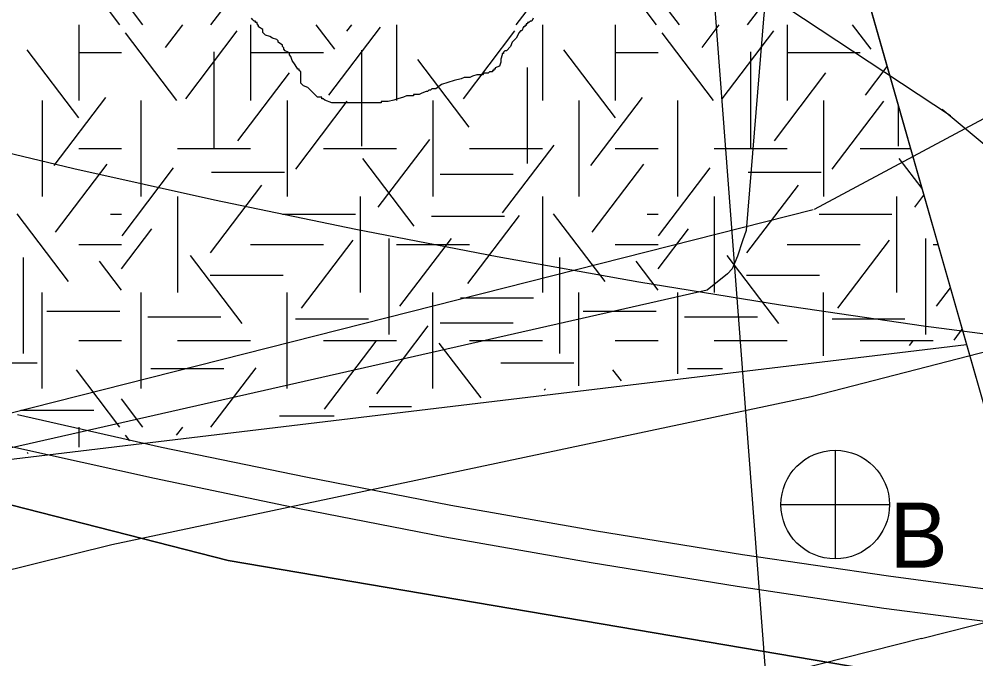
# Model space of a CAD drawing. Extents: x 419101 to 420177, y 4451541 to 4452254.
# Drawn here: x 419946.9 to 419964.51, y 4451847.3 to 4451859.08 of the extents above; entities that cross this region are included whole.
import ezdxf

# ---------------------------------------------------------------- set-up
doc = ezdxf.new("R2010")
doc.units = 0
for name, color, linetype in [('1_PLAN_ONAMA_SINIRI', 7, 'Continuous'), ('3_HALİHAZIR', 7, 'Continuous'), ('Level 10', 7, 'Continuous'), ('Level 3', 7, 'Continuous'), ('Level 41', 7, 'Continuous'), ('Level 53', 7, 'Continuous'), ('Level 60', 7, 'Continuous'), ('Level 62', 7, 'Continuous')]:
    doc.layers.add(name, color=color, linetype=linetype)

msp = doc.modelspace()

# ---------------------------------------------------------------- linework, layer by layer
at = {"layer": '1_PLAN_ONAMA_SINIRI'}
for p, q in [((419964.047, 4451857.295), (419954.451, 4451863.64)), ((419963.89, 4451857.411), (419964.047, 4451857.295))]:
    msp.add_line(p, q, dxfattribs=at)
msp.add_lwpolyline([(419980.661, 4451841.805), (419972.73, 4451850.048), (419963.89, 4451857.411)], dxfattribs=at)
at = {"layer": '3_HALİHAZIR'}
for p, q in [((419961.922, 4451851.138), (419961.922, 4451849.138)), ((419960.922, 4451850.138), (419962.922, 4451850.138))]:
    msp.add_line(p, q, dxfattribs=at)
for points in [[(419959.809, 4451895.21), (419961.159, 4451887.585), (419961.894, 4451883.983), (419962.577, 4451880.229), (419963.445, 4451875.015), (419963.868, 4451872.767), (419963.938, 4451872.098), (419963.991, 4451871.478), (419963.747, 4451870.355), (419961.541, 4451863.749), (419960.928, 4451861.331), (419960.61, 4451859.157), (419960.282, 4451855.185), (419960.217, 4451854.996), (419960.125, 4451854.71), (419960.022, 4451854.48), (419959.939, 4451854.39), (419959.565, 4451854.088), (419945.831, 4451850.974), (419937.395, 4451848.633)], [(419968.061, 4451874.899), (419969.233, 4451872.883), (419974.504, 4451864.457), (419977.952, 4451859.329), (419980.155, 4451857.327), (419980.289, 4451857.156), (419980.302, 4451857.02), (419980.242, 4451856.933), (419980.082, 4451856.832), (419968.425, 4451853.912), (419961.481, 4451852.12), (419948.602, 4451849.399), (419942.876, 4451847.977), (419938.929, 4451846.961)]]:
    msp.add_lwpolyline(points, dxfattribs=at)
msp.add_circle((419961.922, 4451850.138), 1, dxfattribs=at)
at = {"layer": 'Level 10'}
msp.add_lwpolyline([(419958.201, 4451879.006), (419966.53, 4451769.671), (419931.06, 4451766.859), (419938.096, 4451697.79), (419879.097, 4451703.767), (419870.357, 4451698.446), (419851.433, 4451826.814), (419850.731, 4451885.176)], dxfattribs=at)
at = {"layer": 'Level 3'}
for points in [[(419952.678, 4451857.534), (419952.652, 4451857.534), (419952.522, 4451857.586), (419952.496, 4451857.612), (419952.47, 4451857.612), (419952.47, 4451857.638), (419952.392, 4451857.638), (419952.34, 4451857.69), (419952.263, 4451857.768), (419952.211, 4451857.82), (419952.133, 4451857.846), (419952.107, 4451857.872), (419952.081, 4451857.898), (419952.081, 4451857.924), (419952.081, 4451858.002), (419952.081, 4451858.08), (419952.081, 4451858.105), (419952.055, 4451858.131), (419952.055, 4451858.157), (419952.029, 4451858.157), (419951.977, 4451858.235), (419951.925, 4451858.313), (419951.899, 4451858.391), (419951.873, 4451858.417), (419951.873, 4451858.443), (419951.847, 4451858.469), (419951.796, 4451858.495), (419951.77, 4451858.521), (419951.77, 4451858.547), (419951.744, 4451858.573), (419951.744, 4451858.599), (419951.666, 4451858.651), (419951.666, 4451858.677), (419951.64, 4451858.703), (419951.562, 4451858.729), (419951.51, 4451858.755), (419951.432, 4451858.781), (419951.406, 4451858.807), (419951.381, 4451858.833), (419951.381, 4451858.859), (419951.381, 4451858.885), (419951.303, 4451858.936), (419951.303, 4451858.962), (419951.277, 4451858.988), (419951.277, 4451859.014), (419951.251, 4451859.014), (419951.251, 4451859.04), (419951.225, 4451859.04), (419951.199, 4451859.066), (419951.173, 4451859.092)], [(419956.361, 4451859.092), (419956.335, 4451859.04), (419956.309, 4451859.04), (419956.283, 4451859.014), (419956.257, 4451859.014), (419956.257, 4451858.988), (419956.231, 4451858.988), (419956.231, 4451858.962), (419956.206, 4451858.962), (419956.206, 4451858.936), (419956.18, 4451858.936), (419956.154, 4451858.859), (419956.128, 4451858.859), (419956.102, 4451858.833), (419956.05, 4451858.729), (419955.972, 4451858.651), (419955.946, 4451858.573), (419955.868, 4451858.495), (419955.842, 4451858.495), (419955.816, 4451858.469), (419955.816, 4451858.443), (419955.79, 4451858.443), (419955.79, 4451858.417), (419955.765, 4451858.339), (419955.765, 4451858.287), (419955.739, 4451858.209), (419955.661, 4451858.183), (419955.661, 4451858.157), (419955.635, 4451858.157), (419955.635, 4451858.131), (419955.609, 4451858.131), (419955.609, 4451858.105), (419955.583, 4451858.105), (419955.557, 4451858.105), (419955.531, 4451858.08), (419955.505, 4451858.08), (419955.479, 4451858.08), (419955.453, 4451858.08), (419955.427, 4451858.054), (419955.401, 4451858.054), (419955.375, 4451858.054), (419955.349, 4451858.054), (419955.324, 4451858.054), (419955.246, 4451858.028), (419955.194, 4451858.002), (419955.116, 4451858.002), (419955.09, 4451858.002), (419955.038, 4451857.976), (419954.909, 4451857.95), (419954.675, 4451857.872), (419954.571, 4451857.794), (419954.493, 4451857.794), (419954.468, 4451857.768), (419954.442, 4451857.768), (419954.416, 4451857.742), (419954.39, 4451857.742), (419954.312, 4451857.716), (419954.26, 4451857.69), (419954.234, 4451857.69), (419954.208, 4451857.69), (419954.182, 4451857.69), (419954.156, 4451857.69), (419954.156, 4451857.664), (419954.13, 4451857.664), (419954.104, 4451857.664), (419954.027, 4451857.664), (419953.975, 4451857.638), (419953.871, 4451857.612), (419953.793, 4451857.586), (419953.689, 4451857.56), (419953.637, 4451857.56), (419953.611, 4451857.56), (419953.586, 4451857.56), (419953.56, 4451857.56), (419953.56, 4451857.534), (419953.534, 4451857.534), (419953.508, 4451857.534), (419953.482, 4451857.534), (419953.456, 4451857.534), (419953.43, 4451857.534), (419953.404, 4451857.534), (419953.378, 4451857.534), (419953.352, 4451857.534), (419953.326, 4451857.534), (419953.248, 4451857.534), (419953.196, 4451857.534), (419953.119, 4451857.534), (419953.067, 4451857.534), (419953.041, 4451857.534), (419953.015, 4451857.534), (419952.963, 4451857.534), (419952.885, 4451857.534), (419952.859, 4451857.534), (419952.807, 4451857.534), (419952.781, 4451857.534), (419952.729, 4451857.534), (419952.704, 4451857.534), (419952.678, 4451857.534)]]:
    msp.add_lwpolyline(points, dxfattribs=at)
at = {"layer": 'Level 41'}
for p, q in [((419948.753, 4451858.974), (419947.951, 4451860.03)), ((419950.429, 4451858.974), (419951.258, 4451860.065)), ((419958.632, 4451858.974), (419957.83, 4451860.03)), ((419960.308, 4451858.974), (419961.137, 4451860.065)), ((419956.049, 4451858.974), (419956.586, 4451859.68)), ((419949.176, 4451858.974), (419948.782, 4451859.492)), ((419959.055, 4451858.974), (419958.661, 4451859.492)), ((419947.994, 4451858.974), (419947.994, 4451857.576)), ((419947.994, 4451858.974), (419947.994, 4451857.576)), ((419949.592, 4451858.557), (419949.909, 4451858.974)), ((419949.963, 4451857.611), (419950.912, 4451858.861)), ((419951.158, 4451858.974), (419951.158, 4451857.576)), ((419952.707, 4451858.522), (419952.363, 4451858.974)), ((419952.6, 4451857.68), (419953.55, 4451858.93)), ((419952.933, 4451858.854), (419953.024, 4451858.974)), ((419953.844, 4451858.974), (419953.844, 4451857.576)), ((419955.077, 4451857.611), (419956.026, 4451858.861)), ((419956.53, 4451858.974), (419956.53, 4451857.576)), ((419957.873, 4451858.974), (419957.873, 4451857.576)), ((419957.873, 4451858.974), (419957.873, 4451857.576)), ((419959.471, 4451858.557), (419959.788, 4451858.974)), ((419959.842, 4451857.611), (419960.791, 4451858.861)), ((419961.037, 4451858.974), (419961.037, 4451857.576)), ((419962.586, 4451858.522), (419962.242, 4451858.974)), ((419949.803, 4451857.576), (419948.854, 4451858.826)), ((419959.682, 4451857.576), (419958.733, 4451858.826)), ((419947.995, 4451857.26), (419947.046, 4451858.509)), ((419953.2, 4451858.507), (419953.2, 4451856.74)), ((419957.874, 4451857.26), (419956.925, 4451858.509)), ((419947.994, 4451858.46), (419948.782, 4451858.46)), ((419950.483, 4451858.472), (419950.483, 4451856.705)), ((419951.158, 4451858.46), (419952.501, 4451858.46)), ((419955.184, 4451857.085), (419954.235, 4451858.334)), ((419957.873, 4451858.46), (419958.661, 4451858.46)), ((419960.362, 4451858.472), (419960.362, 4451856.705)), ((419961.037, 4451858.46), (419962.38, 4451858.46)), ((419956.248, 4451858.186), (419956.248, 4451856.419)), ((419962.479, 4451857.68), (419962.879, 4451858.206)), ((419950.923, 4451856.839), (419951.872, 4451858.089)), ((419960.802, 4451856.839), (419961.751, 4451858.089)), ((419947.543, 4451856.383), (419948.492, 4451857.633)), ((419957.422, 4451856.383), (419958.371, 4451857.633)), ((419947.323, 4451857.576), (419947.323, 4451855.809)), ((419947.323, 4451857.576), (419947.323, 4451855.809)), ((419949.144, 4451855.809), (419949.144, 4451857.576)), ((419951.83, 4451857.576), (419951.83, 4451855.809)), ((419951.989, 4451856.314), (419952.938, 4451857.564)), ((419954.516, 4451857.576), (419954.516, 4451855.809)), ((419957.202, 4451857.576), (419957.202, 4451855.809)), ((419957.202, 4451857.576), (419957.202, 4451855.809)), ((419959.023, 4451855.809), (419959.023, 4451857.576)), ((419961.709, 4451857.576), (419961.709, 4451855.809)), ((419961.868, 4451856.314), (419962.817, 4451857.564)), ((419963.079, 4451857.507), (419963.079, 4451856.74)), ((419963.079, 4451857.507), (419963.079, 4451857.507)), ((419953.506, 4451855.613), (419954.457, 4451856.862)), ((419955.797, 4451855.508), (419956.746, 4451856.758)), ((419947.994, 4451856.692), (419948.782, 4451856.692)), ((419949.815, 4451856.692), (419951.158, 4451856.692)), ((419952.501, 4451856.692), (419953.844, 4451856.692)), ((419955.187, 4451856.692), (419956.53, 4451856.692)), ((419957.873, 4451856.692), (419958.661, 4451856.692)), ((419959.694, 4451856.692), (419961.037, 4451856.692)), ((419962.38, 4451856.692), (419963.312, 4451856.692)), ((419947.569, 4451855.157), (419948.519, 4451856.406)), ((419954.172, 4451855.263), (419953.222, 4451856.512)), ((419957.448, 4451855.157), (419958.398, 4451856.406)), ((419963.521, 4451855.96), (419963.101, 4451856.512)), ((419948.792, 4451855.088), (419949.741, 4451856.337)), ((419950.439, 4451856.258), (419951.782, 4451856.258)), ((419954.647, 4451856.222), (419955.99, 4451856.222)), ((419958.671, 4451855.088), (419959.62, 4451856.337)), ((419960.318, 4451856.258), (419961.661, 4451856.258)), ((419950.417, 4451854.771), (419951.366, 4451856.021)), ((419960.296, 4451854.771), (419961.245, 4451856.021)), ((419949.815, 4451855.809), (419949.815, 4451854.042)), ((419953.173, 4451855.809), (419953.173, 4451854.042)), ((419956.53, 4451855.809), (419956.53, 4451854.042)), ((419959.694, 4451855.809), (419959.694, 4451854.042)), ((419963.052, 4451855.809), (419963.052, 4451854.042)), ((419963.385, 4451855.613), (419963.556, 4451855.838)), ((419947.808, 4451854.245), (419946.859, 4451855.494)), ((419948.578, 4451855.485), (419948.782, 4451855.485)), ((419951.745, 4451855.485), (419953.088, 4451855.485)), ((419954.487, 4451855.452), (419955.83, 4451855.452)), ((419955.157, 4451854.211), (419956.107, 4451855.461)), ((419957.687, 4451854.245), (419956.738, 4451855.494)), ((419958.457, 4451855.485), (419958.661, 4451855.485)), ((419961.624, 4451855.485), (419962.967, 4451855.485)), ((419948.782, 4451854.479), (419949.341, 4451855.215)), ((419958.661, 4451854.479), (419959.22, 4451855.215)), ((419952.094, 4451853.755), (419953.044, 4451855.005)), ((419953.705, 4451855.037), (419953.705, 4451853.269)), ((419953.905, 4451853.791), (419954.854, 4451855.04)), ((419961.973, 4451853.755), (419962.923, 4451855.005)), ((419963.584, 4451855.037), (419963.584, 4451853.269)), ((419947.994, 4451854.925), (419948.782, 4451854.925)), ((419951.158, 4451854.925), (419952.501, 4451854.925)), ((419953.844, 4451854.925), (419955.187, 4451854.925)), ((419957.873, 4451854.925), (419958.661, 4451854.925)), ((419961.037, 4451854.925), (419962.38, 4451854.925)), ((419963.723, 4451854.925), (419963.817, 4451854.925)), ((419963.817, 4451854.925), (419963.817, 4451854.925)), ((419946.969, 4451854.687), (419946.969, 4451852.919)), ((419951.002, 4451853.474), (419950.053, 4451854.724)), ((419956.848, 4451854.687), (419956.848, 4451852.919)), ((419960.881, 4451853.474), (419959.932, 4451854.724)), ((419948.782, 4451854.085), (419948.376, 4451854.619)), ((419958.661, 4451854.085), (419958.255, 4451854.619)), ((419950.412, 4451854.365), (419951.755, 4451854.365)), ((419960.291, 4451854.365), (419961.634, 4451854.365)), ((419963.784, 4451853.791), (419964.043, 4451854.132)), ((419947.323, 4451852.274), (419947.323, 4451854.042)), ((419949.144, 4451852.274), (419949.144, 4451854.042)), ((419951.83, 4451852.274), (419951.83, 4451854.042)), ((419954.516, 4451852.274), (419954.516, 4451854.042)), ((419955.021, 4451853.944), (419956.364, 4451853.944)), ((419957.202, 4451852.323), (419957.202, 4451854.042)), ((419959.023, 4451852.546), (419959.023, 4451854.042)), ((419961.709, 4451852.875), (419961.709, 4451854.042)), ((419947.405, 4451853.699), (419948.748, 4451853.699)), ((419949.267, 4451853.593), (419950.61, 4451853.593)), ((419957.284, 4451853.699), (419958.627, 4451853.699)), ((419959.146, 4451853.593), (419960.489, 4451853.593)), ((419951.984, 4451853.559), (419953.327, 4451853.559)), ((419953.48, 4451852.177), (419954.429, 4451853.427)), ((419954.647, 4451853.488), (419955.99, 4451853.488)), ((419961.863, 4451853.559), (419963.206, 4451853.559)), ((419964.112, 4451853.169), (419964.262, 4451853.366)), ((419947.994, 4451853.158), (419948.782, 4451853.158)), ((419949.815, 4451853.158), (419951.158, 4451853.158)), ((419952.501, 4451853.158), (419953.844, 4451853.158)), ((419952.52, 4451851.898), (419953.469, 4451853.147)), ((419955.401, 4451852.103), (419954.633, 4451853.112)), ((419955.187, 4451853.158), (419956.53, 4451853.158)), ((419957.873, 4451853.158), (419958.661, 4451853.158)), ((419959.694, 4451853.158), (419961.037, 4451853.158)), ((419962.38, 4451853.158), (419963.723, 4451853.158)), ((419963.288, 4451853.068), (419963.348, 4451853.147)), ((419945.887, 4451852.751), (419947.23, 4451852.751)), ((419955.766, 4451852.751), (419957.109, 4451852.751)), ((419948.753, 4451851.565), (419947.951, 4451852.621)), ((419949.321, 4451852.647), (419950.663, 4451852.647)), ((419950.429, 4451851.565), (419951.258, 4451852.656)), ((419957.984, 4451852.419), (419957.83, 4451852.621)), ((419959.2, 4451852.647), (419959.847, 4451852.647)), ((419956.566, 4451852.245), (419956.586, 4451852.271)), ((419949.176, 4451851.565), (419948.782, 4451852.083)), ((419946.926, 4451851.877), (419948.269, 4451851.877)), ((419953.343, 4451851.946), (419954.123, 4451851.946)), ((419951.691, 4451851.771), (419952.694, 4451851.771)), ((419947.994, 4451851.565), (419947.994, 4451851.195)), ((419947.994, 4451851.565), (419947.994, 4451851.195)), ((419949.796, 4451851.416), (419949.909, 4451851.565)), ((419948.935, 4451851.311), (419948.854, 4451851.417)), ((419947.06, 4451851.081), (419947.046, 4451851.1))]:
    msp.add_line(p, q, dxfattribs=at)
at = {"layer": 'Level 53'}
for p, q in [((419945.336, 4451856.938), (419947.906, 4451856.328)), ((419947.906, 4451856.328), (419950.496, 4451855.748)), ((419950.496, 4451855.748), (419953.096, 4451855.208)), ((419953.096, 4451855.208), (419955.696, 4451854.708)), ((419955.696, 4451854.708), (419958.306, 4451854.238)), ((419958.306, 4451854.238), (419960.916, 4451853.818)), ((419960.916, 4451853.818), (419963.546, 4451853.428)), ((419963.546, 4451853.428), (419966.177, 4451853.088)), ((419946.866, 4451851.798), (419949.516, 4451851.198)), ((419949.386, 4451850.618), (419946.726, 4451851.208)), ((419949.516, 4451851.198), (419952.176, 4451850.648)), ((419952.056, 4451850.058), (419949.386, 4451850.618)), ((419952.176, 4451850.648), (419954.846, 4451850.128)), ((419954.736, 4451849.538), (419952.056, 4451850.058)), ((419954.846, 4451850.128), (419957.526, 4451849.658)), ((419957.426, 4451849.068), (419954.736, 4451849.538)), ((419957.526, 4451849.658), (419960.216, 4451849.218)), ((419960.216, 4451849.218), (419962.906, 4451848.828)), ((419960.116, 4451848.628), (419957.426, 4451849.068)), ((419962.906, 4451848.828), (419965.597, 4451848.468)), ((419962.816, 4451848.228), (419960.116, 4451848.628)), ((419965.527, 4451847.878), (419962.816, 4451848.228))]:
    msp.add_line(p, q, dxfattribs=at)
at = {"layer": 'Level 60'}
for p, q in [((419963.513, 4451847.675), (420058.366, 4451871.695)), ((419974.788, 4451862.689), (419961.535, 4451855.569))]:
    msp.add_line(p, q, dxfattribs=at)
for points in [[(419957.901, 4451910.9), (419959.208, 4451889.446), (419958.918, 4451872.069), (419967.607, 4451841.66), (419994.541, 4451848.031), (420028.336, 4451864.584)], [(419747.619, 4451894.179), (419777.479, 4451890.747), (419822.808, 4451887.463), (419831.419, 4451882.167), (419856.767, 4451875.377), (419862.954, 4451873.362), (419890.354, 4451866.572), (419900.493, 4451864.781), (419907.054, 4451862.02), (419920.212, 4451858.364), (419929.978, 4451854.558), (419941.982, 4451851.35), (419950.743, 4451849.11), (419963.939, 4451846.872), (419966.183, 4451846.643), (419958.918, 4451872.069), (419958.842, 4451895.451)], [(419977.806, 4451845.454), (419963.939, 4451846.872), (419950.743, 4451849.11), (419941.982, 4451851.35), (419929.978, 4451854.558), (419920.212, 4451858.364), (419907.054, 4451862.02), (419900.493, 4451864.781), (419890.354, 4451866.572), (419862.954, 4451873.362), (419856.767, 4451875.377), (419831.419, 4451882.167), (419822.808, 4451887.463), (419777.479, 4451890.747), (419747.619, 4451894.179)], [(419961.515, 4451855.564), (419941.006, 4451850.37)], [(419963.513, 4451847.675), (419943.004, 4451842.481)]]:
    msp.add_lwpolyline(points, dxfattribs=at)
at = {"layer": 'Level 62'}
msp.add_line((419881.192, 4451843.095), (419964.342, 4451853.087), dxfattribs=at)

# ---------------------------------------------------------------- texts
at = {"layer": '3_HALİHAZIR'}
msp.add_text('B', height=1.2, dxfattribs=at).set_placement((419962.922, 4451848.976))

doc.saveas('drawing.dxf')
